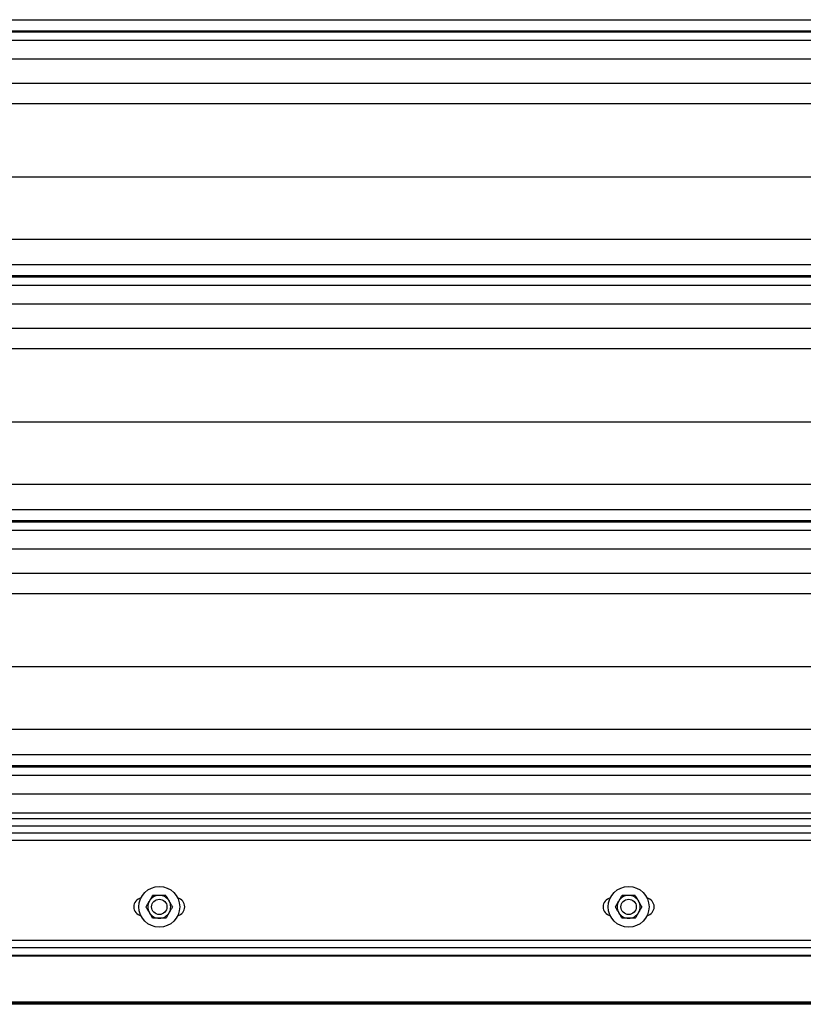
# Model space of a CAD drawing. Header units: inches. Extents: x 170 to 284, y 215 to 248.
# Tile 337 of 656: x 202.867 to 203.525, y 220.092 to 220.917. Entities that reach past the tile are written whole.
import ezdxf

# ---------------------------------------------------------------- set-up
doc = ezdxf.new("R2010")
doc.units = ezdxf.units.IN
doc.header["$LTSCALE"] = 0.25
doc.header["$MEASUREMENT"] = 0
doc.layers.add('LH FRONT OF HOOD', color=7, linetype='Continuous')
doc.layers.add('RH FRONT OF HOOD', color=7, linetype='Continuous')

msp = doc.modelspace()

# ---------------------------------------------------------------- linework, layer by layer
at = {"layer": 'LH FRONT OF HOOD'}
msp.add_line((208.44568, 220.09171), (200.70953, 220.09171), dxfattribs=at)
at = {"layer": 'RH FRONT OF HOOD'}
for p, q in [((202.50032, 220.91748), (206.53264, 220.91748)), ((206.53264, 220.90799), (202.50032, 220.90799)), ((202.50032, 220.90736), (206.53264, 220.90736)), ((202.50032, 220.90034), (206.53264, 220.90034)), ((202.50032, 220.88465), (206.53264, 220.88465)), ((202.50032, 220.86426), (206.53264, 220.86426)), ((202.57687, 220.84719), (206.45609, 220.84719)), ((202.53049, 220.7858), (206.50248, 220.7858)), ((202.50032, 220.73341), (206.53264, 220.73341)), ((202.50032, 220.71203), (206.53264, 220.71203)), ((206.53264, 220.70255), (202.50032, 220.70255)), ((202.50032, 220.70191), (206.53264, 220.70191)), ((202.50032, 220.69489), (206.53264, 220.69489)), ((202.50032, 220.67921), (206.53264, 220.67921)), ((202.50032, 220.65882), (206.53264, 220.65882)), ((202.57687, 220.64174), (206.45609, 220.64174)), ((202.53049, 220.58035), (206.50248, 220.58035)), ((202.50032, 220.52796), (206.53264, 220.52796)), ((202.50032, 220.50658), (206.53264, 220.50658)), ((206.53264, 220.4971), (202.50032, 220.4971)), ((202.50032, 220.49646), (206.53264, 220.49646)), ((202.50032, 220.48944), (206.53264, 220.48944)), ((202.50032, 220.47376), (206.53264, 220.47376)), ((202.50032, 220.45337), (206.53264, 220.45337)), ((202.57687, 220.43629), (206.45609, 220.43629)), ((202.53049, 220.3749), (206.50248, 220.3749)), ((202.50032, 220.32252), (206.53264, 220.32252)), ((202.50032, 220.30114), (206.53264, 220.30114)), ((206.53264, 220.29165), (202.50032, 220.29165)), ((202.50032, 220.29101), (206.53264, 220.29101)), ((202.50032, 220.28399), (206.53264, 220.28399)), ((202.50032, 220.26831), (206.53264, 220.26831)), ((206.53264, 220.25192), (202.50032, 220.25192)), ((206.53264, 220.24733), (202.50032, 220.24733)), ((206.53264, 220.24114), (202.50032, 220.24114)), ((202.50032, 220.23553), (206.53264, 220.23553)), ((206.53264, 220.22911), (202.50032, 220.22911)), ((202.50032, 220.14564), (206.53264, 220.14564)), ((202.49197, 220.1328), (206.541, 220.1328)), ((202.50032, 220.13922), (206.53264, 220.13922)), ((206.67368, 220.13199), (202.35929, 220.13199)), ((206.67368, 220.09358), (202.35929, 220.09358)), ((206.67368, 220.09243), (202.35929, 220.09243)), ((206.67368, 220.09171), (202.35929, 220.09171)), ((206.62899, 220.09358), (202.50249, 220.09358))]:
    msp.add_line(p, q, dxfattribs=at)
for centre, radius in [((202.98419, 220.17346), 0.01712), ((203.37796, 220.17346), 0.01712), ((202.98419, 220.17346), 0.00642), ((203.37796, 220.17346), 0.00642)]:
    msp.add_circle(centre, radius, dxfattribs=at)
for centre, radius, start, end in [((202.98419, 220.17346), 0.00962, 90, 150), ((202.98419, 220.17346), 0.00962, 30, 90), ((203.37796, 220.17346), 0.00962, 90, 150), ((203.37796, 220.17346), 0.00962, 30, 90), ((202.97028, 220.17346), 0.00749, 102.05152, 257.94848), ((202.98419, 220.17346), 0.00962, 150, 210), ((202.98419, 220.17346), 0.00962, 330, 30), ((202.9981, 220.17346), 0.00749, 282.05152, 77.94848), ((203.36405, 220.17346), 0.00749, 102.05152, 257.94848), ((203.37796, 220.17346), 0.00962, 150, 210), ((203.37796, 220.17346), 0.00962, 330, 30), ((203.39187, 220.17346), 0.00749, 282.05152, 77.94848), ((202.98419, 220.17346), 0.00962, 210, 270), ((202.98419, 220.17346), 0.00962, 270, 330), ((203.37796, 220.17346), 0.00962, 210, 270), ((203.37796, 220.17346), 0.00962, 270, 330)]:
    msp.add_arc(centre, radius, start, end, dxfattribs=at)
for points, knots in [([(202.97586, 220.17828), (202.97624, 220.17895), (202.97703, 220.18032), (202.97795, 220.18191), (202.97848, 220.18282), (202.97863, 220.18309)], [0, 0, 0, 0, 0.405721, 0.826099, 1, 1, 1, 1]), ([(202.98419, 220.18309), (202.98406, 220.18309), (202.98251, 220.18309), (202.98061, 220.18309), (202.97896, 220.18309), (202.97863, 220.18309)], [0, 0, 0, 0, 0.066045, 0.812902, 1, 1, 1, 1]), ([(202.98974, 220.18309), (202.98927, 220.18309), (202.98751, 220.18309), (202.98559, 220.18309), (202.98419, 220.18309)], [0, 0, 0, 0, 0.266157, 1, 1, 1, 1]), ([(202.98974, 220.18309), (202.99017, 220.18234), (202.99105, 220.18082), (202.99201, 220.17915), (202.99251, 220.1783), (202.99252, 220.17828)], [0, 0, 0, 0, 0.483998, 0.985621, 1, 1, 1, 1]), ([(203.36963, 220.17828), (203.37002, 220.17895), (203.37081, 220.18032), (203.37173, 220.18191), (203.37225, 220.18282), (203.37241, 220.18309)], [0, 0, 0, 0, 0.405721, 0.826099, 1, 1, 1, 1]), ([(203.37796, 220.18309), (203.37784, 220.18309), (203.37629, 220.18309), (203.37438, 220.18309), (203.37274, 220.18309), (203.37241, 220.18309)], [0, 0, 0, 0, 0.066045, 0.812902, 1, 1, 1, 1]), ([(203.38352, 220.18309), (203.38305, 220.18309), (203.38128, 220.18309), (203.37937, 220.18309), (203.37796, 220.18309)], [0, 0, 0, 0, 0.266157, 1, 1, 1, 1]), ([(203.38352, 220.18309), (203.38395, 220.18234), (203.38483, 220.18082), (203.38579, 220.17915), (203.38628, 220.1783), (203.3863, 220.17828)], [0, 0, 0, 0, 0.483998, 0.985621, 1, 1, 1, 1]), ([(202.97308, 220.17346), (202.97351, 220.17421), (202.97439, 220.17573), (202.97535, 220.1774), (202.97584, 220.17825), (202.97586, 220.17828)], [0, 0, 0, 0, 0.483998, 0.985621, 1, 1, 1, 1]), ([(202.99252, 220.17828), (202.99291, 220.1776), (202.9937, 220.17623), (202.99462, 220.17464), (202.99514, 220.17373), (202.9953, 220.17346)], [0, 0, 0, 0, 0.405721, 0.826099, 1, 1, 1, 1]), ([(203.36685, 220.17346), (203.36728, 220.17421), (203.36816, 220.17573), (203.36912, 220.1774), (203.36962, 220.17825), (203.36963, 220.17828)], [0, 0, 0, 0, 0.483998, 0.985621, 1, 1, 1, 1]), ([(203.3863, 220.17828), (203.38668, 220.1776), (203.38747, 220.17623), (203.38839, 220.17464), (203.38892, 220.17373), (203.38907, 220.17346)], [0, 0, 0, 0, 0.405721, 0.826099, 1, 1, 1, 1]), ([(202.97586, 220.16865), (202.97547, 220.16933), (202.97468, 220.1707), (202.97376, 220.17229), (202.97323, 220.1732), (202.97308, 220.17346)], [0, 0, 0, 0, 0.405721, 0.826099, 1, 1, 1, 1]), ([(202.97863, 220.16384), (202.9782, 220.16459), (202.97732, 220.16611), (202.97636, 220.16778), (202.97587, 220.16863), (202.97586, 220.16865)], [0, 0, 0, 0, 0.483998, 0.985621, 1, 1, 1, 1]), ([(202.99252, 220.16865), (202.99213, 220.16798), (202.99134, 220.16661), (202.99042, 220.16502), (202.9899, 220.16411), (202.98974, 220.16384)], [0, 0, 0, 0, 0.405721, 0.826099, 1, 1, 1, 1]), ([(202.9953, 220.17346), (202.99487, 220.17272), (202.99399, 220.1712), (202.99303, 220.16953), (202.99253, 220.16868), (202.99252, 220.16865)], [0, 0, 0, 0, 0.483998, 0.985621, 1, 1, 1, 1]), ([(203.36963, 220.16865), (203.36924, 220.16933), (203.36845, 220.1707), (203.36753, 220.17229), (203.36701, 220.1732), (203.36685, 220.17346)], [0, 0, 0, 0, 0.405721, 0.826099, 1, 1, 1, 1]), ([(203.37241, 220.16384), (203.37198, 220.16459), (203.3711, 220.16611), (203.37014, 220.16778), (203.36964, 220.16863), (203.36963, 220.16865)], [0, 0, 0, 0, 0.483998, 0.985621, 1, 1, 1, 1]), ([(203.3863, 220.16865), (203.38591, 220.16798), (203.38512, 220.16661), (203.3842, 220.16502), (203.38367, 220.16411), (203.38352, 220.16384)], [0, 0, 0, 0, 0.405721, 0.826099, 1, 1, 1, 1]), ([(203.38907, 220.17346), (203.38864, 220.17272), (203.38776, 220.1712), (203.3868, 220.16953), (203.38631, 220.16868), (203.3863, 220.16865)], [0, 0, 0, 0, 0.483998, 0.985621, 1, 1, 1, 1]), ([(202.98419, 220.16384), (202.98406, 220.16384), (202.98251, 220.16384), (202.98061, 220.16384), (202.97896, 220.16384), (202.97863, 220.16384)], [0, 0, 0, 0, 0.066045, 0.812902, 1, 1, 1, 1]), ([(202.98974, 220.16384), (202.98927, 220.16384), (202.98751, 220.16384), (202.98559, 220.16384), (202.98419, 220.16384)], [0, 0, 0, 0, 0.266157, 1, 1, 1, 1]), ([(203.37796, 220.16384), (203.37784, 220.16384), (203.37629, 220.16384), (203.37438, 220.16384), (203.37274, 220.16384), (203.37241, 220.16384)], [0, 0, 0, 0, 0.066045, 0.812902, 1, 1, 1, 1]), ([(203.38352, 220.16384), (203.38305, 220.16384), (203.38128, 220.16384), (203.37937, 220.16384), (203.37796, 220.16384)], [0, 0, 0, 0, 0.266157, 1, 1, 1, 1])]:
    msp.add_open_spline(points, degree=3, knots=knots, dxfattribs=at)

doc.saveas('drawing.dxf')
